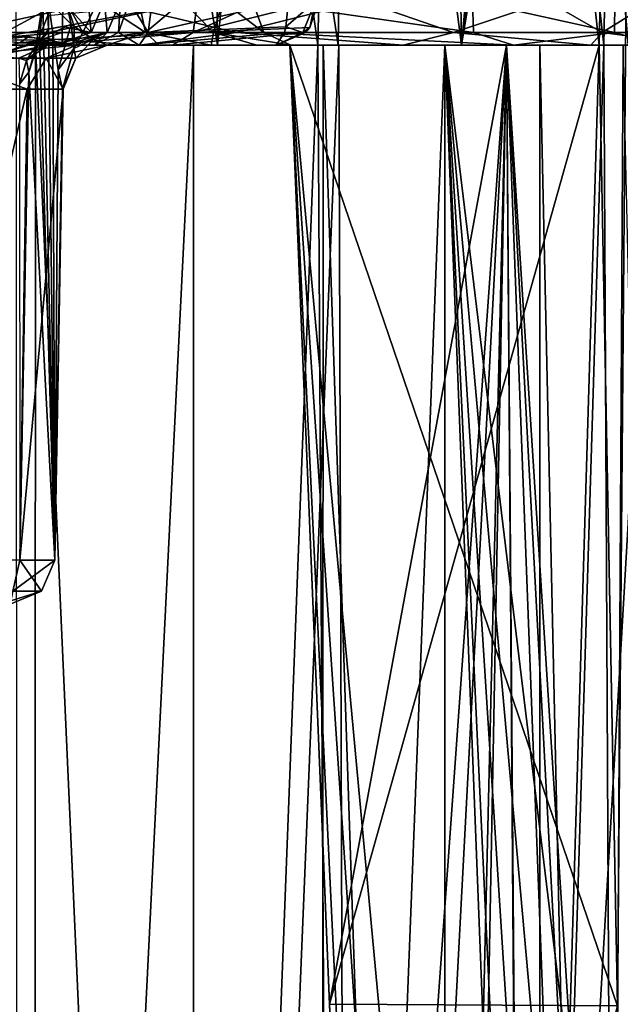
# Model space of a CAD drawing. Header units: millimetres. Extents: x -36.5 to 36.5, y -8.8 to 41.6.
# Tile 427 of 434: x 30.6 to 33.2, y 24.3 to 28.7. Entities that reach past the tile are written whole.
import ezdxf

# ---------------------------------------------------------------- set-up
doc = ezdxf.new("R2010")
doc.units = ezdxf.units.MM
doc.header["$LTSCALE"] = 65.185185
for name, color, linetype in [('2223', 7, 'CONTINUOUS'), ('324', 7, 'CONTINUOUS'), ('325', 7, 'CONTINUOUS'), ('382', 7, 'CONTINUOUS'), ('389', 7, 'CONTINUOUS'), ('394', 7, 'CONTINUOUS'), ('545', 7, 'CONTINUOUS'), ('555', 7, 'CONTINUOUS'), ('649', 7, 'CONTINUOUS'), ('650', 7, 'CONTINUOUS'), ('685', 7, 'CONTINUOUS'), ('692', 7, 'CONTINUOUS'), ('824', 7, 'CONTINUOUS'), ('825', 7, 'CONTINUOUS'), ('826', 7, 'CONTINUOUS'), ('827', 7, 'CONTINUOUS'), ('828', 7, 'CONTINUOUS'), ('829', 7, 'CONTINUOUS'), ('830', 7, 'CONTINUOUS'), ('832', 7, 'CONTINUOUS'), ('833', 7, 'CONTINUOUS'), ('837', 7, 'CONTINUOUS'), ('838', 7, 'CONTINUOUS'), ('841', 7, 'CONTINUOUS'), ('842', 7, 'CONTINUOUS'), ('855', 7, 'CONTINUOUS'), ('863', 7, 'CONTINUOUS'), ('864', 7, 'CONTINUOUS'), ('961', 7, 'CONTINUOUS')]:
    doc.layers.add(name, color=color, linetype=linetype)

msp = doc.modelspace()

# ---------------------------------------------------------------- linework, layer by layer
at = {"layer": '2223', "color": 7, "linetype": 'CONTINUOUS'}
for points in [[(30.6136, 0, 8.8919), (29.0428, 0, 10.5153), (29.0591, 28.6, 10.5009), (30.6136, 0, 8.8919)], [(30.6238, 28.6, 8.8795), (30.6136, 0, 8.8919), (29.0591, 28.6, 10.5009), (30.6238, 28.6, 8.8795)], [(29.9036, 28.6, -9.6911), (29.9099, 0, -9.6846), (31.3307, 28.6, -7.9399), (29.9036, 28.6, -9.6911)], [(29.9099, 0, -9.6846), (31.333, 0, -7.9366), (31.3307, 28.6, -7.9399), (29.9099, 0, -9.6846)], [(31.9004, 0, 7.0413), (30.6136, 0, 8.8919), (30.6238, 28.6, 8.8795), (31.9004, 0, 7.0413)], [(31.9106, 28.6, 7.0238), (31.9004, 0, 7.0413), (30.6238, 28.6, 8.8795), (31.9106, 28.6, 7.0238)], [(31.3307, 28.6, -7.9399), (31.333, 0, -7.9366), (32.4542, 28.6, -5.9892), (31.3307, 28.6, -7.9399)], [(31.333, 0, -7.9366), (32.4595, 0, -5.978), (32.4542, 28.6, -5.9892), (31.333, 0, -7.9366)], [(32.8755, 0, 5.0031), (31.9004, 0, 7.0413), (31.9106, 28.6, 7.0238), (32.8755, 0, 5.0031)], [(32.88, 28.6, 4.9913), (32.8755, 0, 5.0031), (31.9106, 28.6, 7.0238), (32.88, 28.6, 4.9913)], [(32.4595, 0, -5.978), (32.7876, 20.1, -5.227), (32.4542, 28.6, -5.9892), (32.4595, 0, -5.978)], [(32.8222, 20.7782, -5.1403), (32.9157, 21.39, -4.8969), (32.4542, 28.6, -5.9892), (32.8222, 20.7782, -5.1403)], [(32.7876, 20.1, -5.227), (32.8222, 20.7782, -5.1403), (32.4542, 28.6, -5.9892), (32.7876, 20.1, -5.227)], [(32.9157, 21.39, -4.8969), (33.0531, 21.9113, -4.5118), (32.4542, 28.6, -5.9892), (32.9157, 21.39, -4.8969)], [(32.4542, 28.6, -5.9892), (33.2172, 22.3115, -3.9975), (33.2529, 28.6, -3.8755), (32.4542, 28.6, -5.9892)], [(33.0531, 21.9113, -4.5118), (33.2172, 22.3115, -3.9975), (32.4542, 28.6, -5.9892), (33.0531, 21.9113, -4.5118)], [(33.5089, 0, 2.8403), (32.8755, 0, 5.0031), (32.88, 28.6, 4.9913), (33.5089, 0, 2.8403)], [(33.5125, 28.6, 2.8226), (33.5089, 0, 2.8403), (32.88, 28.6, 4.9913), (33.5125, 28.6, 2.8226)], [(33.2172, 22.3115, -3.9975), (33.39, 22.5542, -3.3634), (33.2529, 28.6, -3.8755), (33.2172, 22.3115, -3.9975)]]:
    msp.add_3dface(points, dxfattribs=at)
at = {"layer": '324', "color": 7, "linetype": 'CONTINUOUS'}
for points in [[(31.9768, 28.6, 9.0975), (30.5356, 28.6, 10.7604), (30.027, 28.6, 9.4148), (31.9768, 28.6, 9.0975)], [(31.4372, 28.6, 7.6031), (31.9768, 28.6, 9.0975), (30.027, 28.6, 9.4148), (31.4372, 28.6, 7.6031)], [(30.3481, 28.6, -10.9443), (31.887, 28.6, -9.2165), (30.0271, 28.6, -9.4147), (30.3481, 28.6, -10.9443)], [(30.0271, 28.6, -9.4147), (31.887, 28.6, -9.2165), (31.4372, 28.6, -7.603), (30.0271, 28.6, -9.4147)], [(33.1665, 28.6, 7.2373), (31.9768, 28.6, 9.0975), (31.4372, 28.6, 7.6031), (33.1665, 28.6, 7.2373)], [(32.5299, 28.6, 5.584), (33.1665, 28.6, 7.2373), (31.4372, 28.6, 7.6031), (32.5299, 28.6, 5.584)], [(33.1459, 28.6, -7.275), (31.7614, 28.6, -7.275), (31.4372, 28.6, -7.603), (33.1459, 28.6, -7.275)], [(31.4372, 28.6, -7.603), (31.7614, 28.6, -7.275), (32.5299, 28.6, -5.5838), (31.4372, 28.6, -7.603)], [(31.887, 28.6, -9.2165), (33.1459, 28.6, -7.275), (31.4372, 28.6, -7.603), (31.887, 28.6, -9.2165)], [(31.7614, 28.6, -7.275), (32.7313, 28.6, -5.3648), (32.5299, 28.6, -5.5838), (31.7614, 28.6, -7.275)], [(34.0712, 28.6, 5.2318), (33.1665, 28.6, 7.2373), (32.5299, 28.6, 5.584), (34.0712, 28.6, 5.2318)], [(33.2753, 28.6, 3.4125), (34.0712, 28.6, 5.2318), (32.5299, 28.6, 5.584), (33.2753, 28.6, 3.4125)], [(32.5299, 28.6, -5.5838), (32.7313, 28.6, -5.3648), (33.2754, 28.6, -3.4124), (32.5299, 28.6, -5.5838)], [(32.7313, 28.6, -5.3648), (33.3982, 28.6, -3.33), (33.2754, 28.6, -3.4124), (32.7313, 28.6, -5.3648)]]:
    msp.add_3dface(points, dxfattribs=at)
at = {"layer": '325', "color": 7, "linetype": 'CONTINUOUS'}
for points in [[(31.887, 28.6, -9.2165), (30.3481, 28.6, -10.9443), (30.548, 38.1, -10.748), (31.887, 28.6, -9.2165)], [(30.5356, 28.6, 10.7604), (31.9768, 28.6, 9.0975), (30.548, 38.1, 10.748), (30.5356, 28.6, 10.7604)], [(30.548, 38.1, 10.748), (31.9768, 28.6, 9.0975), (32.097, 38.1, 8.9344), (30.548, 38.1, 10.748)], [(32.097, 38.1, -8.9344), (31.887, 28.6, -9.2165), (30.548, 38.1, -10.748), (32.097, 38.1, -8.9344)], [(33.1459, 28.6, -7.275), (31.887, 28.6, -9.2165), (32.097, 38.1, -8.9344), (33.1459, 28.6, -7.275)], [(31.9768, 28.6, 9.0975), (33.1665, 28.6, 7.2373), (32.097, 38.1, 8.9344), (31.9768, 28.6, 9.0975)], [(32.097, 38.1, 8.9344), (33.1665, 28.6, 7.2373), (33.3433, 38.1, 6.9007), (32.097, 38.1, 8.9344)], [(33.3433, 38.1, -6.9007), (33.1459, 28.6, -7.275), (32.097, 38.1, -8.9344), (33.3433, 38.1, -6.9007)], [(33.2267, 24.3015, -7.1249), (33.1459, 28.6, -7.275), (33.3433, 38.1, -6.9007), (33.2267, 24.3015, -7.1249)], [(33.1665, 28.6, 7.2373), (34.0712, 28.6, 5.2318), (33.3433, 38.1, 6.9007), (33.1665, 28.6, 7.2373)], [(33.3059, 19.9674, -6.9735), (33.2267, 24.3015, -7.1249), (33.3433, 38.1, -6.9007), (33.3059, 19.9674, -6.9735)]]:
    msp.add_3dface(points, dxfattribs=at)
at = {"layer": '382', "color": 7, "linetype": 'CONTINUOUS'}
for points in [[(29.9046, 38.1349, -9.302), (30.0271, 28.6, -9.4147), (31.2979, 38.1349, -7.512), (29.9046, 38.1349, -9.302)], [(31.4372, 28.6, 7.6031), (30.027, 28.6, 9.4148), (29.9046, 38.1349, 9.302), (31.4372, 28.6, 7.6031)], [(31.2979, 38.1349, 7.512), (31.4372, 28.6, 7.6031), (29.9046, 38.1349, 9.302), (31.2979, 38.1349, 7.512)], [(30.0271, 28.6, -9.4147), (31.4372, 28.6, -7.603), (31.2979, 38.1349, -7.512), (30.0271, 28.6, -9.4147)], [(31.2979, 38.1349, -7.512), (31.4372, 28.6, -7.603), (32.3775, 38.1349, -5.517), (31.2979, 38.1349, -7.512)], [(32.5299, 28.6, 5.584), (31.4372, 28.6, 7.6031), (31.2979, 38.1349, 7.512), (32.5299, 28.6, 5.584)], [(32.3775, 38.1349, 5.517), (32.5299, 28.6, 5.584), (31.2979, 38.1349, 7.512), (32.3775, 38.1349, 5.517)], [(31.4372, 28.6, -7.603), (32.5299, 28.6, -5.5838), (32.3775, 38.1349, -5.517), (31.4372, 28.6, -7.603)], [(32.5299, 28.6, -5.5838), (32.9897, 33.6, -4.1041), (32.3775, 38.1349, -5.517), (32.5299, 28.6, -5.5838)], [(32.9897, 33.6, 4.1041), (32.5299, 28.6, 5.584), (32.3775, 38.1349, 5.517), (32.9897, 33.6, 4.1041)], [(33.0078, 32.6003, 4.1047), (32.5299, 28.6, 5.584), (32.9897, 33.6, 4.1041), (33.0078, 32.6003, 4.1047)], [(32.9897, 33.6, -4.1041), (32.5299, 28.6, -5.5838), (33.0078, 32.6003, -4.1047), (32.9897, 33.6, -4.1041)], [(33.0259, 31.6, -4.1054), (33.0078, 32.6003, -4.1047), (32.5299, 28.6, -5.5838), (33.0259, 31.6, -4.1054)], [(33.0259, 31.6, 4.1054), (32.5299, 28.6, 5.584), (33.0078, 32.6003, 4.1047), (33.0259, 31.6, 4.1054)], [(32.5299, 28.6, -5.5838), (33.2754, 28.6, -3.4124), (33.0259, 31.6, -4.1054), (32.5299, 28.6, -5.5838)], [(33.2753, 28.6, 3.4125), (32.5299, 28.6, 5.584), (33.0259, 31.6, 4.1054), (33.2753, 28.6, 3.4125)], [(33.0259, 31.6, -4.1054), (33.2754, 28.6, -3.4124), (33.4916, 31.6, -2.0775), (33.0259, 31.6, -4.1054)], [(33.4916, 31.6, 2.0775), (33.2753, 28.6, 3.4125), (33.0259, 31.6, 4.1054), (33.4916, 31.6, 2.0775)]]:
    msp.add_3dface(points, dxfattribs=at)
at = {"layer": '389', "color": 7, "linetype": 'CONTINUOUS'}
for points in [[(31.7614, 28.6, -7.275), (33.1459, 28.6, -7.275), (33.2267, 24.3015, -7.1249), (31.7614, 28.6, -7.275)], [(31.7614, 28.6, -7.275), (33.2267, 24.3015, -7.1249), (31.9381, 24.309, -7.1252), (31.7614, 28.6, -7.275)]]:
    msp.add_3dface(points, dxfattribs=at)
at = {"layer": '394', "color": 7, "linetype": 'CONTINUOUS'}
for points in [[(32.7313, 28.6, -5.3648), (31.7614, 28.6, -7.275), (32.8147, 17.2402, -5.6764), (32.7313, 28.6, -5.3648)], [(31.7614, 28.6, -7.275), (31.9381, 24.309, -7.1252), (32.2238, 18.9956, -6.8101), (31.7614, 28.6, -7.275)], [(32.8147, 17.2402, -5.6764), (31.7614, 28.6, -7.275), (32.4716, 18.0506, -6.3741), (32.8147, 17.2402, -5.6764)], [(32.4716, 18.0506, -6.3741), (31.7614, 28.6, -7.275), (32.2238, 18.9956, -6.8101), (32.4716, 18.0506, -6.3741)], [(33.3982, 28.6, -3.33), (32.7313, 28.6, -5.3648), (33.5159, 16.3407, -3.7287), (33.3982, 28.6, -3.33)], [(33.5159, 16.3407, -3.7287), (32.7313, 28.6, -5.3648), (33.1857, 16.6487, -4.7643), (33.5159, 16.3407, -3.7287)], [(33.1857, 16.6487, -4.7643), (32.7313, 28.6, -5.3648), (32.8147, 17.2402, -5.6764), (33.1857, 16.6487, -4.7643)]]:
    msp.add_3dface(points, dxfattribs=at)
at = {"layer": '545', "color": 7, "linetype": 'CONTINUOUS'}
for points in [[(30.3471, 28.6, -10.9453), (29.6016, 28.6, -9.851), (31.0887, 28.6, -8.1043), (30.3471, 28.6, -10.9453)], [(30.6777, 28.6, 6.1654), (30.3422, 28.6, -0.2313), (30.0816, 28.6, 5.2172), (30.6777, 28.6, 6.1654)], [(30.5367, 28.6, 10.7593), (30.8055, 28.6, 8.475), (30.3223, 28.6, 9.4781), (30.5367, 28.6, 10.7593)], [(30.6777, 28.6, 6.1654), (30.5035, 28.6, -1.15), (30.3422, 28.6, -0.2313), (30.6777, 28.6, 6.1654)], [(31.8862, 28.6, -9.2175), (30.3471, 28.6, -10.9453), (31.7614, 28.6, -7.275), (31.8862, 28.6, -9.2175)], [(31.7614, 28.6, -7.275), (30.3471, 28.6, -10.9453), (31.0887, 28.6, -8.1043), (31.7614, 28.6, -7.275)], [(30.6777, 28.6, 6.1654), (30.6572, 28.6, -2.8546), (30.5035, 28.6, -2.679), (30.6777, 28.6, 6.1654)], [(30.6777, 28.6, 6.1654), (30.5035, 28.6, -2.679), (30.5035, 28.6, -1.15), (30.6777, 28.6, 6.1654)], [(30.5367, 28.6, 10.7593), (31.9801, 28.6, 9.0931), (30.8055, 28.6, 8.475), (30.5367, 28.6, 10.7593)], [(30.6777, 28.6, 6.1654), (30.803, 28.6, -3.0429), (30.6572, 28.6, -2.8546), (30.6777, 28.6, 6.1654)], [(30.6777, 28.6, 6.1654), (31.2367, 28.6, 5.0539), (30.8035, 28.6, 3.2685), (30.6777, 28.6, 6.1654)], [(30.6777, 28.6, 6.1654), (30.8035, 28.6, 3.2685), (30.803, 28.6, -3.0429), (30.6777, 28.6, 6.1654)], [(30.8035, 28.6, 3.2685), (31.2367, 28.6, 5.0539), (30.8854, 28.6, 3.5111), (30.8035, 28.6, 3.2685)], [(31.9801, 28.6, 9.0931), (30.9442, 28.6, 7.372), (30.8055, 28.6, 8.475), (31.9801, 28.6, 9.0931)], [(31.2367, 28.6, 5.0539), (31.0866, 28.6, 3.651), (30.8854, 28.6, 3.5111), (31.2367, 28.6, 5.0539)], [(31.9801, 28.6, 9.0931), (31.1768, 28.6, 7.4082), (30.9442, 28.6, 7.372), (31.9801, 28.6, 9.0931)], [(31.2367, 28.6, 5.0539), (31.6999, 28.6, 3.8382), (31.0866, 28.6, 3.651), (31.2367, 28.6, 5.0539)], [(31.7614, 28.6, -7.275), (31.0887, 28.6, -8.1043), (32.2681, 28.6, -6.1368), (31.7614, 28.6, -7.275)], [(31.9801, 28.6, 9.0931), (31.4087, 28.6, 7.3647), (31.1768, 28.6, 7.4082), (31.9801, 28.6, 9.0931)], [(31.9801, 28.6, 9.0931), (31.6129, 28.6, 7.2462), (31.4087, 28.6, 7.3647), (31.9801, 28.6, 9.0931)], [(31.9801, 28.6, 9.0931), (31.766, 28.6, 7.066), (31.6129, 28.6, 7.2462), (31.9801, 28.6, 9.0931)], [(33.1459, 28.6, -7.275), (31.8862, 28.6, -9.2175), (31.7614, 28.6, -7.275), (33.1459, 28.6, -7.275)], [(32.7311, 28.6, -5.3653), (31.7614, 28.6, -7.275), (32.2681, 28.6, -6.1368), (32.7311, 28.6, -5.3653)], [(31.9801, 28.6, 9.0931), (32.7614, 28.6, 5.0115), (31.766, 28.6, 7.066), (31.9801, 28.6, 9.0931)], [(31.9801, 28.6, 9.0931), (33.1667, 28.6, 7.2367), (32.7614, 28.6, 5.0115), (31.9801, 28.6, 9.0931)], [(32.7311, 28.6, -5.3653), (32.2681, 28.6, -6.1368), (33.1078, 28.6, -4.002), (32.7311, 28.6, -5.3653)], [(33.3982, 28.6, -3.33), (32.7311, 28.6, -5.3653), (33.1078, 28.6, -4.002), (33.3982, 28.6, -3.33)], [(33.1667, 28.6, 7.2367), (33.4095, 28.6, 2.8101), (32.7614, 28.6, 5.0115), (33.1667, 28.6, 7.2367)], [(33.3982, 28.6, -3.33), (33.1078, 28.6, -4.002), (33.5849, 28.6, -1.7583), (33.3982, 28.6, -3.33)], [(33.1667, 28.6, 7.2367), (34.0727, 28.6, 5.2278), (33.4095, 28.6, 2.8101), (33.1667, 28.6, 7.2367)]]:
    msp.add_3dface(points, dxfattribs=at)
at = {"layer": '555', "color": 7, "linetype": 'CONTINUOUS'}
for points in [[(30.3471, 28.6, -10.9453), (31.8862, 28.6, -9.2175), (30.548, -6.3, -10.748), (30.3471, 28.6, -10.9453)], [(31.9801, 28.6, 9.0931), (30.5367, 28.6, 10.7593), (30.548, -6.3, 10.748), (31.9801, 28.6, 9.0931)], [(32.0971, -6.3, 8.9343), (31.9801, 28.6, 9.0931), (30.548, -6.3, 10.748), (32.0971, -6.3, 8.9343)], [(30.548, -6.3, -10.748), (31.8862, 28.6, -9.2175), (32.0971, -6.3, -8.9343), (30.548, -6.3, -10.748)], [(31.8862, 28.6, -9.2175), (33.1459, 28.6, -7.275), (32.0971, -6.3, -8.9343), (31.8862, 28.6, -9.2175)], [(33.1667, 28.6, 7.2367), (31.9801, 28.6, 9.0931), (32.0971, -6.3, 8.9343), (33.1667, 28.6, 7.2367)], [(33.3433, -6.3, 6.9007), (33.1667, 28.6, 7.2367), (32.0971, -6.3, 8.9343), (33.3433, -6.3, 6.9007)], [(33.1459, 28.6, -7.275), (33.2267, 24.3018, -7.1249), (32.0971, -6.3, -8.9343), (33.1459, 28.6, -7.275)], [(34.0727, 28.6, 5.2278), (33.1667, 28.6, 7.2367), (33.3433, -6.3, 6.9007), (34.0727, 28.6, 5.2278)]]:
    msp.add_3dface(points, dxfattribs=at)
at = {"layer": '649', "color": 7, "linetype": 'CONTINUOUS'}
for points in [[(30.5527, 26.2965, 8.4919), (30.0968, 26.2965, 9.3867), (30.5855, 28.4035, 8.5099), (30.5527, 26.2965, 8.4919)], [(30.5855, 28.4035, 8.5099), (30.0968, 26.2965, 9.3867), (30.1182, 28.4035, 9.4196), (30.5855, 28.4035, 8.5099)], [(30.7098, 26.2965, 7.5), (30.5527, 26.2965, 8.4919), (30.7466, 28.4035, 7.5), (30.7098, 26.2965, 7.5)], [(30.7466, 28.4035, 7.5), (30.5527, 26.2965, 8.4919), (30.5855, 28.4035, 8.5099), (30.7466, 28.4035, 7.5)]]:
    msp.add_3dface(points, dxfattribs=at)
at = {"layer": '650', "color": 7, "linetype": 'CONTINUOUS'}
for points in [[(30.6407, 28.6275, 6.6622), (30.7098, 26.2965, 7.5), (30.6563, 28.7965, 6.711), (30.6407, 28.6275, 6.6622)], [(30.7098, 26.2965, 7.5), (30.6808, 28.7965, 6.8162), (30.6563, 28.7965, 6.711), (30.7098, 26.2965, 7.5)], [(30.6808, 28.7965, 6.8162), (30.7098, 26.2965, 7.5), (30.7005, 28.6556, 6.9293), (30.6808, 28.7965, 6.8162)], [(30.7005, 28.6556, 6.9293), (30.7098, 26.2965, 7.5), (30.7248, 28.4906, 7.1114), (30.7005, 28.6556, 6.9293)], [(30.5936, 28.4794, 6.5109), (30.7098, 26.2965, 7.5), (30.6407, 28.6275, 6.6622), (30.5936, 28.4794, 6.5109)], [(30.5523, 28.4264, 6.3927), (30.5527, 26.2965, 6.5081), (30.5936, 28.4794, 6.5109), (30.5523, 28.4264, 6.3927)], [(30.5527, 26.2965, 6.5081), (30.7098, 26.2965, 7.5), (30.5936, 28.4794, 6.5109), (30.5527, 26.2965, 6.5081)], [(30.7248, 28.4906, 7.1114), (30.7098, 26.2965, 7.5), (30.7443, 28.4035, 7.3794), (30.7248, 28.4906, 7.1114)], [(30.7098, 26.2965, 7.5), (30.7466, 28.4035, 7.5), (30.746, 28.4035, 7.4397), (30.7098, 26.2965, 7.5)], [(30.7443, 28.4035, 7.3794), (30.7098, 26.2965, 7.5), (30.746, 28.4035, 7.4397), (30.7443, 28.4035, 7.3794)]]:
    msp.add_3dface(points, dxfattribs=at)
at = {"layer": '685', "color": 7, "linetype": 'CONTINUOUS'}
for points in [[(33.1459, 28.6, -7.275), (31.7614, 28.6, -7.275), (31.9381, 24.3094, -7.1252), (33.1459, 28.6, -7.275)], [(33.2267, 24.3018, -7.1249), (33.1459, 28.6, -7.275), (31.9381, 24.3094, -7.1252), (33.2267, 24.3018, -7.1249)], [(33.2267, 24.3018, -7.1249), (31.9381, 24.3094, -7.1252), (32.1131, 19.9674, -6.9735), (33.2267, 24.3018, -7.1249)]]:
    msp.add_3dface(points, dxfattribs=at)
at = {"layer": '692', "color": 7, "linetype": 'CONTINUOUS'}
for points in [[(31.7614, 28.6, -7.275), (32.7311, 28.6, -5.3653), (31.9381, 24.3094, -7.1252), (31.7614, 28.6, -7.275)], [(31.9381, 24.3094, -7.1252), (32.7311, 28.6, -5.3653), (32.1131, 19.9674, -6.9735), (31.9381, 24.3094, -7.1252)], [(32.1131, 19.9674, -6.9735), (32.7311, 28.6, -5.3653), (32.2229, 18.9952, -6.8117), (32.1131, 19.9674, -6.9735)], [(32.7311, 28.6, -5.3653), (32.5402, 20.5976, -6.1335), (32.2229, 18.9952, -6.8117), (32.7311, 28.6, -5.3653)], [(32.5893, 21.0798, -6.0105), (32.5402, 20.5976, -6.1335), (32.7311, 28.6, -5.3653), (32.5893, 21.0798, -6.0105)], [(32.7827, 21.9434, -5.5418), (32.5893, 21.0798, -6.0105), (32.7311, 28.6, -5.3653), (32.7827, 21.9434, -5.5418)], [(33.0508, 22.6, -4.8333), (32.7827, 21.9434, -5.5418), (32.7311, 28.6, -5.3653), (33.0508, 22.6, -4.8333)], [(33.3982, 28.6, -3.33), (33.0508, 22.6, -4.8333), (32.7311, 28.6, -5.3653), (33.3982, 28.6, -3.33)], [(33.0508, 22.6, -4.8333), (33.3982, 28.6, -3.33), (33.3222, 22.6, -4.0116), (33.0508, 22.6, -4.8333)]]:
    msp.add_3dface(points, dxfattribs=at)
at = {"layer": '824', "color": 7, "linetype": 'CONTINUOUS'}
for points in [[(30.6792, 28.7335, 6.5371), (31.3483, 28.7965, 5.2927), (30.6816, 28.6721, 6.4651), (30.6792, 28.7335, 6.5371)], [(30.6816, 28.6721, 6.4651), (31.3483, 28.7965, 5.2927), (30.6823, 28.6574, 6.4374), (30.6816, 28.6721, 6.4651)], [(30.6823, 28.6574, 6.4374), (31.3483, 28.7965, 5.2927), (31.3287, 28.6573, 5.1915), (30.6823, 28.6574, 6.4374)], [(31.3483, 28.7965, 5.2927), (31.6341, 28.7965, 4.6185), (31.3287, 28.6573, 5.1915), (31.3483, 28.7965, 5.2927)], [(31.6341, 28.7965, 4.6185), (31.889, 28.7965, 3.903), (31.3287, 28.6573, 5.1915), (31.6341, 28.7965, 4.6185)], [(31.3287, 28.6573, 5.1915), (31.889, 28.7965, 3.903), (31.851, 28.68, 3.8906), (31.3287, 28.6573, 5.1915)], [(31.8321, 28.6573, 3.8846), (31.3287, 28.6573, 5.1915), (31.851, 28.68, 3.8906), (31.8321, 28.6573, 3.8846)], [(30.6832, 28.6234, 6.3443), (31.3287, 28.6573, 5.1915), (30.6777, 28.6, 6.1654), (30.6832, 28.6234, 6.3443)], [(30.6777, 28.6, 6.1654), (31.3287, 28.6573, 5.1915), (31.2367, 28.6, 5.0539), (30.6777, 28.6, 6.1654)], [(30.6823, 28.6574, 6.4374), (31.3287, 28.6573, 5.1915), (30.6832, 28.6234, 6.3443), (30.6823, 28.6574, 6.4374)], [(31.3287, 28.6573, 5.1915), (31.8321, 28.6573, 3.8846), (31.2367, 28.6, 5.0539), (31.3287, 28.6573, 5.1915)], [(31.2367, 28.6, 5.0539), (31.8321, 28.6573, 3.8846), (31.6999, 28.6, 3.8382), (31.2367, 28.6, 5.0539)]]:
    msp.add_3dface(points, dxfattribs=at)
at = {"layer": '825', "color": 7, "linetype": 'CONTINUOUS'}
for points in [[(31.8757, 28.7964, 3.7461), (31.7548, 28.7965, 3.6459), (31.7435, 28.6819, 3.6828), (31.8757, 28.7964, 3.7461)], [(31.8192, 28.6574, 3.775), (31.8757, 28.7964, 3.7461), (31.7435, 28.6819, 3.6828), (31.8192, 28.6574, 3.775)], [(31.851, 28.68, 3.8906), (31.8757, 28.7964, 3.7461), (31.8192, 28.6574, 3.775), (31.851, 28.68, 3.8906)], [(31.889, 28.7965, 3.903), (31.8757, 28.7964, 3.7461), (31.851, 28.68, 3.8906), (31.889, 28.7965, 3.903)], [(31.8192, 28.6574, 3.775), (31.7435, 28.6819, 3.6828), (31.7374, 28.6573, 3.7031), (31.8192, 28.6574, 3.775)], [(31.8321, 28.6573, 3.8846), (31.851, 28.68, 3.8906), (31.8192, 28.6574, 3.775), (31.8321, 28.6573, 3.8846)], [(31.6999, 28.6, 3.8382), (31.8321, 28.6573, 3.8846), (31.8192, 28.6574, 3.775), (31.6999, 28.6, 3.8382)], [(31.6999, 28.6, 3.8382), (31.8192, 28.6574, 3.775), (31.7374, 28.6573, 3.7031), (31.6999, 28.6, 3.8382)]]:
    msp.add_3dface(points, dxfattribs=at)
at = {"layer": '826', "color": 7, "linetype": 'CONTINUOUS'}
for points in [[(31.7548, 28.7965, 3.6459), (31.145, 28.7965, 3.4597), (31.1276, 28.6573, 3.5169), (31.7548, 28.7965, 3.6459)], [(31.7435, 28.6819, 3.6828), (31.7548, 28.7965, 3.6459), (31.1276, 28.6573, 3.5169), (31.7435, 28.6819, 3.6828)], [(31.7374, 28.6573, 3.7031), (31.7435, 28.6819, 3.6828), (31.1276, 28.6573, 3.5169), (31.7374, 28.6573, 3.7031)], [(31.6999, 28.6, 3.8382), (31.7374, 28.6573, 3.7031), (31.0866, 28.6, 3.651), (31.6999, 28.6, 3.8382)], [(31.0866, 28.6, 3.651), (31.7374, 28.6573, 3.7031), (31.1276, 28.6573, 3.5169), (31.0866, 28.6, 3.651)]]:
    msp.add_3dface(points, dxfattribs=at)
at = {"layer": '827', "color": 7, "linetype": 'CONTINUOUS'}
for points in [[(31.0034, 28.7965, 3.2685), (30.9436, 28.6573, 3.2685), (30.9942, 28.6568, 3.4234), (31.0034, 28.7965, 3.2685)], [(31.0444, 28.7957, 3.3898), (31.0034, 28.7965, 3.2685), (30.9942, 28.6568, 3.4234), (31.0444, 28.7957, 3.3898)], [(31.1276, 28.6573, 3.5169), (31.0444, 28.7957, 3.3898), (30.9942, 28.6568, 3.4234), (31.1276, 28.6573, 3.5169)], [(31.145, 28.7965, 3.4597), (31.0444, 28.7957, 3.3898), (31.1276, 28.6573, 3.5169), (31.145, 28.7965, 3.4597)], [(30.9436, 28.6573, 3.2685), (30.8035, 28.6, 3.2685), (30.8854, 28.6, 3.5111), (30.9436, 28.6573, 3.2685)], [(30.9942, 28.6568, 3.4234), (30.9436, 28.6573, 3.2685), (30.8854, 28.6, 3.5111), (30.9942, 28.6568, 3.4234)], [(31.0866, 28.6, 3.651), (30.9942, 28.6568, 3.4234), (30.8854, 28.6, 3.5111), (31.0866, 28.6, 3.651)], [(31.0866, 28.6, 3.651), (31.1276, 28.6573, 3.5169), (30.9942, 28.6568, 3.4234), (31.0866, 28.6, 3.651)]]:
    msp.add_3dface(points, dxfattribs=at)
at = {"layer": '828', "color": 7, "linetype": 'CONTINUOUS'}
for points in [[(31.0034, 28.7965, 3.2685), (31.0034, 28.7965, -3.0344), (30.9436, 28.6573, -3.0344), (31.0034, 28.7965, 3.2685)], [(30.9436, 28.6573, 3.2685), (31.0034, 28.7965, 3.2685), (30.9436, 28.6573, -3.0344), (30.9436, 28.6573, 3.2685)], [(30.8035, 28.6, 3.2685), (30.9436, 28.6573, 3.2685), (30.803, 28.6, -3.0429), (30.8035, 28.6, 3.2685)], [(30.803, 28.6, -3.0429), (30.9436, 28.6573, 3.2685), (30.9436, 28.6573, -3.0344), (30.803, 28.6, -3.0429)]]:
    msp.add_3dface(points, dxfattribs=at)
at = {"layer": '829', "color": 7, "linetype": 'CONTINUOUS'}
for points in [[(30.8722, 28.6573, -3.1585), (30.7461, 28.7965, -3.2305), (30.744, 28.6837, -3.1908), (30.8722, 28.6573, -3.1585)], [(30.8585, 28.7965, -3.2292), (30.7461, 28.7965, -3.2305), (30.8722, 28.6573, -3.1585), (30.8585, 28.7965, -3.2292)], [(30.9323, 28.7965, -3.1889), (30.8585, 28.7965, -3.2292), (30.8722, 28.6573, -3.1585), (30.9323, 28.7965, -3.1889)], [(30.9436, 28.6573, -3.0344), (30.9323, 28.7965, -3.1889), (30.8722, 28.6573, -3.1585), (30.9436, 28.6573, -3.0344)], [(31.0034, 28.7965, -3.0344), (30.9323, 28.7965, -3.1889), (30.9436, 28.6573, -3.0344), (31.0034, 28.7965, -3.0344)], [(30.7434, 28.6573, -3.1664), (30.8722, 28.6573, -3.1585), (30.744, 28.6837, -3.1908), (30.7434, 28.6573, -3.1664)], [(30.9436, 28.6573, -3.0344), (30.8722, 28.6573, -3.1585), (30.7421, 28.6119, -3.0762), (30.9436, 28.6573, -3.0344)], [(30.9436, 28.6573, -3.0344), (30.7421, 28.6119, -3.0762), (30.7691, 28.603, -3.0567), (30.9436, 28.6573, -3.0344)], [(30.8722, 28.6573, -3.1585), (30.7434, 28.6573, -3.1664), (30.7421, 28.6119, -3.0762), (30.8722, 28.6573, -3.1585)], [(30.803, 28.6, -3.0429), (30.9436, 28.6573, -3.0344), (30.7691, 28.603, -3.0567), (30.803, 28.6, -3.0429)]]:
    msp.add_3dface(points, dxfattribs=at)
at = {"layer": '830', "color": 7, "linetype": 'CONTINUOUS'}
for points in [[(30.5941, 28.6383, -2.9636), (30.5527, 28.611, -2.8319), (30.6671, 28.6226, -3.0161), (30.5941, 28.6383, -2.9636)], [(30.5035, 28.6, -2.679), (30.7691, 28.603, -3.0567), (30.5527, 28.611, -2.8319), (30.5035, 28.6, -2.679)], [(30.6572, 28.6, -2.8546), (30.7691, 28.603, -3.0567), (30.5035, 28.6, -2.679), (30.6572, 28.6, -2.8546)], [(30.5527, 28.611, -2.8319), (30.7421, 28.6119, -3.0762), (30.6671, 28.6226, -3.0161), (30.5527, 28.611, -2.8319)], [(30.7691, 28.603, -3.0567), (30.7421, 28.6119, -3.0762), (30.5527, 28.611, -2.8319), (30.7691, 28.603, -3.0567)], [(30.803, 28.6, -3.0429), (30.7691, 28.603, -3.0567), (30.6572, 28.6, -2.8546), (30.803, 28.6, -3.0429)]]:
    msp.add_3dface(points, dxfattribs=at)
at = {"layer": '832', "color": 7, "linetype": 'CONTINUOUS'}
for points in [[(29.4589, 28.7965, -9.7109), (30.9242, 28.7965, -7.9904), (30.2726, 28.6573, -8.9197), (29.4589, 28.7965, -9.7109)], [(30.9242, 28.7965, -7.9904), (31.5231, 28.6573, -7.1976), (30.2726, 28.6573, -8.9197), (30.9242, 28.7965, -7.9904)], [(30.9242, 28.7965, -7.9904), (32.0867, 28.7965, -6.0524), (31.5231, 28.6573, -7.1976), (30.9242, 28.7965, -7.9904)], [(32.0867, 28.7965, -6.0524), (32.493, 28.6573, -5.3033), (31.5231, 28.6573, -7.1976), (32.0867, 28.7965, -6.0524)], [(32.5785, 28.7965, 4.9302), (31.5938, 28.7965, 6.9643), (32.5824, 28.6573, 5.0839), (32.5785, 28.7965, 4.9302)], [(31.5938, 28.7965, 6.9643), (31.6453, 28.6573, 6.9947), (32.5824, 28.6573, 5.0839), (31.5938, 28.7965, 6.9643)], [(32.0867, 28.7965, -6.0524), (32.9147, 28.7965, -3.9497), (32.493, 28.6573, -5.3033), (32.0867, 28.7965, -6.0524)], [(32.9147, 28.7965, -3.9497), (33.1591, 28.6573, -3.282), (32.493, 28.6573, -5.3033), (32.9147, 28.7965, -3.9497)], [(33.2152, 28.7965, 2.7618), (32.5785, 28.7965, 4.9302), (33.2136, 28.6573, 3.0515), (33.2152, 28.7965, 2.7618)], [(32.5785, 28.7965, 4.9302), (32.5824, 28.6573, 5.0839), (33.2136, 28.6573, 3.0515), (32.5785, 28.7965, 4.9302)], [(32.9147, 28.7965, -3.9497), (33.3857, 28.7965, -1.7394), (33.1591, 28.6573, -3.282), (32.9147, 28.7965, -3.9497)], [(33.3857, 28.7965, -1.7394), (33.5055, 28.6573, -1.1821), (33.1591, 28.6573, -3.282), (33.3857, 28.7965, -1.7394)], [(33.2152, 28.7965, 2.7618), (33.2136, 28.6573, 3.0515), (33.5238, 28.6573, 0.946), (33.2152, 28.7965, 2.7618)], [(33.4868, 28.7965, 0.5183), (33.2152, 28.7965, 2.7618), (33.5238, 28.6573, 0.946), (33.4868, 28.7965, 0.5183)], [(31.0887, 28.6, -8.1043), (29.6016, 28.6, -9.851), (30.2726, 28.6573, -8.9197), (31.0887, 28.6, -8.1043)], [(31.5231, 28.6573, -7.1976), (31.0887, 28.6, -8.1043), (30.2726, 28.6573, -8.9197), (31.5231, 28.6573, -7.1976)], [(32.2681, 28.6, -6.1368), (31.0887, 28.6, -8.1043), (31.5231, 28.6573, -7.1976), (32.2681, 28.6, -6.1368)], [(32.493, 28.6573, -5.3033), (32.2681, 28.6, -6.1368), (31.5231, 28.6573, -7.1976), (32.493, 28.6573, -5.3033)], [(31.766, 28.6, 7.066), (32.7614, 28.6, 5.0115), (31.6453, 28.6573, 6.9947), (31.766, 28.6, 7.066)], [(31.6453, 28.6573, 6.9947), (32.7614, 28.6, 5.0115), (32.5824, 28.6573, 5.0839), (31.6453, 28.6573, 6.9947)], [(33.1078, 28.6, -4.002), (32.2681, 28.6, -6.1368), (32.493, 28.6573, -5.3033), (33.1078, 28.6, -4.002)], [(33.1591, 28.6573, -3.282), (33.1078, 28.6, -4.002), (32.493, 28.6573, -5.3033), (33.1591, 28.6573, -3.282)], [(32.5824, 28.6573, 5.0839), (32.7614, 28.6, 5.0115), (33.2136, 28.6573, 3.0515), (32.5824, 28.6573, 5.0839)], [(32.7614, 28.6, 5.0115), (33.4095, 28.6, 2.8101), (33.2136, 28.6573, 3.0515), (32.7614, 28.6, 5.0115)], [(33.5849, 28.6, -1.7583), (33.1078, 28.6, -4.002), (33.1591, 28.6573, -3.282), (33.5849, 28.6, -1.7583)], [(33.5055, 28.6573, -1.1821), (33.5849, 28.6, -1.7583), (33.1591, 28.6573, -3.282), (33.5055, 28.6573, -1.1821)], [(33.2136, 28.6573, 3.0515), (33.4095, 28.6, 2.8101), (33.5238, 28.6573, 0.946), (33.2136, 28.6573, 3.0515)]]:
    msp.add_3dface(points, dxfattribs=at)
at = {"layer": '833', "color": 7, "linetype": 'CONTINUOUS'}
for points in [[(30.7592, 28.7965, 6.9962), (30.6808, 28.7965, 6.8162), (30.7827, 28.6949, 7.0723), (30.7592, 28.7965, 6.9962)], [(30.9019, 28.7965, 7.1322), (30.7592, 28.7965, 6.9962), (30.835, 28.6574, 7.1588), (30.9019, 28.7965, 7.1322)], [(30.835, 28.6574, 7.1588), (30.7592, 28.7965, 6.9962), (30.7966, 28.6846, 7.0961), (30.835, 28.6574, 7.1588)], [(30.7966, 28.6846, 7.0961), (30.7592, 28.7965, 6.9962), (30.7827, 28.6949, 7.0723), (30.7966, 28.6846, 7.0961)], [(31.1159, 28.6573, 7.2659), (30.9019, 28.7965, 7.1322), (30.835, 28.6574, 7.1588), (31.1159, 28.6573, 7.2659)], [(31.0862, 28.7965, 7.2019), (30.9019, 28.7965, 7.1322), (31.1159, 28.6573, 7.2659), (31.0862, 28.7965, 7.2019)], [(31.2832, 28.7965, 7.1944), (31.0862, 28.7965, 7.2019), (31.1159, 28.6573, 7.2659), (31.2832, 28.7965, 7.1944)], [(31.4199, 28.6573, 7.207), (31.2832, 28.7965, 7.1944), (31.1159, 28.6573, 7.2659), (31.4199, 28.6573, 7.207)], [(31.4617, 28.7965, 7.111), (31.2832, 28.7965, 7.1944), (31.4199, 28.6573, 7.207), (31.4617, 28.7965, 7.111)], [(31.6453, 28.6573, 6.9947), (31.4617, 28.7965, 7.111), (31.4199, 28.6573, 7.207), (31.6453, 28.6573, 6.9947)], [(31.5938, 28.7965, 6.9643), (31.4617, 28.7965, 7.111), (31.6453, 28.6573, 6.9947), (31.5938, 28.7965, 6.9643)], [(31.1159, 28.6573, 7.2659), (30.835, 28.6574, 7.1588), (30.8822, 28.6266, 7.2368), (31.1159, 28.6573, 7.2659)], [(31.1159, 28.6573, 7.2659), (30.8822, 28.6266, 7.2368), (30.9442, 28.6, 7.372), (31.1159, 28.6573, 7.2659)], [(31.1768, 28.6, 7.4082), (31.1159, 28.6573, 7.2659), (30.9442, 28.6, 7.372), (31.1768, 28.6, 7.4082)], [(31.4199, 28.6573, 7.207), (31.1159, 28.6573, 7.2659), (31.4087, 28.6, 7.3647), (31.4199, 28.6573, 7.207)], [(31.4087, 28.6, 7.3647), (31.1159, 28.6573, 7.2659), (31.1768, 28.6, 7.4082), (31.4087, 28.6, 7.3647)], [(31.6129, 28.6, 7.2462), (31.4199, 28.6573, 7.207), (31.4087, 28.6, 7.3647), (31.6129, 28.6, 7.2462)], [(31.766, 28.6, 7.066), (31.6453, 28.6573, 6.9947), (31.4199, 28.6573, 7.207), (31.766, 28.6, 7.066)], [(31.766, 28.6, 7.066), (31.4199, 28.6573, 7.207), (31.6129, 28.6, 7.2462), (31.766, 28.6, 7.066)]]:
    msp.add_3dface(points, dxfattribs=at)
at = {"layer": '837', "color": 7, "linetype": 'CONTINUOUS'}
for points in [[(30.6407, 28.6275, 6.6622), (30.6563, 28.7965, 6.711), (30.6263, 28.6008, 6.5998), (30.6407, 28.6275, 6.6622)], [(30.6792, 28.7335, 6.5371), (30.6263, 28.6008, 6.5998), (30.6563, 28.7965, 6.711), (30.6792, 28.7335, 6.5371)], [(30.6792, 28.7335, 6.5371), (30.6816, 28.6721, 6.4651), (30.6263, 28.6008, 6.5998), (30.6792, 28.7335, 6.5371)], [(30.6816, 28.6721, 6.4651), (30.6823, 28.6574, 6.4374), (30.6263, 28.6008, 6.5998), (30.6816, 28.6721, 6.4651)], [(30.6823, 28.6574, 6.4374), (30.6832, 28.6234, 6.3443), (30.6263, 28.6008, 6.5998), (30.6823, 28.6574, 6.4374)], [(30.6777, 28.6, 6.1654), (30.5484, 28.5427, 6.2197), (30.5839, 28.532, 6.4086), (30.6777, 28.6, 6.1654)], [(30.6832, 28.6234, 6.3443), (30.6777, 28.6, 6.1654), (30.5839, 28.532, 6.4086), (30.6832, 28.6234, 6.3443)], [(30.6832, 28.6234, 6.3443), (30.5839, 28.532, 6.4086), (30.6263, 28.6008, 6.5998), (30.6832, 28.6234, 6.3443)], [(30.5839, 28.532, 6.4086), (30.5936, 28.4794, 6.5109), (30.6263, 28.6008, 6.5998), (30.5839, 28.532, 6.4086)], [(30.5936, 28.4794, 6.5109), (30.6407, 28.6275, 6.6622), (30.6263, 28.6008, 6.5998), (30.5936, 28.4794, 6.5109)], [(30.5484, 28.5427, 6.2197), (30.5523, 28.4264, 6.3927), (30.5839, 28.532, 6.4086), (30.5484, 28.5427, 6.2197)], [(30.5523, 28.4264, 6.3927), (30.5936, 28.4794, 6.5109), (30.5839, 28.532, 6.4086), (30.5523, 28.4264, 6.3927)]]:
    msp.add_3dface(points, dxfattribs=at)
at = {"layer": '838', "color": 7, "linetype": 'CONTINUOUS'}
msp.add_3dface([(30.5484, 28.5427, 6.2197), (30.6777, 28.6, 6.1654), (30.0816, 28.6, 5.2172), (30.5484, 28.5427, 6.2197)], dxfattribs=at)
at = {"layer": '841', "color": 7, "linetype": 'CONTINUOUS'}
for points in [[(30.6715, 28.5427, 8.4347), (30.2094, 28.5427, 9.3951), (30.8055, 28.6, 8.475), (30.6715, 28.5427, 8.4347)], [(30.8055, 28.6, 8.475), (30.2094, 28.5427, 9.3951), (30.3223, 28.6, 9.4781), (30.8055, 28.6, 8.475)], [(30.9442, 28.6, 7.372), (30.8041, 28.5427, 7.3772), (30.6715, 28.5427, 8.4347), (30.9442, 28.6, 7.372)], [(30.9442, 28.6, 7.372), (30.6715, 28.5427, 8.4347), (30.8055, 28.6, 8.475), (30.9442, 28.6, 7.372)], [(30.5855, 28.4035, 8.5099), (30.1182, 28.4035, 9.4196), (30.2094, 28.5427, 9.3951), (30.5855, 28.4035, 8.5099)], [(30.6715, 28.5427, 8.4347), (30.5855, 28.4035, 8.5099), (30.2094, 28.5427, 9.3951), (30.6715, 28.5427, 8.4347)], [(30.7466, 28.4035, 7.5), (30.5855, 28.4035, 8.5099), (30.6715, 28.5427, 8.4347), (30.7466, 28.4035, 7.5)], [(30.8041, 28.5427, 7.3772), (30.7466, 28.4035, 7.5), (30.6715, 28.5427, 8.4347), (30.8041, 28.5427, 7.3772)], [(30.7443, 28.4035, 7.3794), (30.746, 28.4035, 7.4397), (30.8041, 28.5427, 7.3772), (30.7443, 28.4035, 7.3794)], [(30.746, 28.4035, 7.4397), (30.7466, 28.4035, 7.5), (30.8041, 28.5427, 7.3772), (30.746, 28.4035, 7.4397)]]:
    msp.add_3dface(points, dxfattribs=at)
at = {"layer": '842', "color": 7, "linetype": 'CONTINUOUS'}
for points in [[(30.6808, 28.7965, 6.8162), (30.7005, 28.6556, 6.9293), (30.7827, 28.6949, 7.0723), (30.6808, 28.7965, 6.8162)], [(30.7005, 28.6556, 6.9293), (30.7248, 28.4906, 7.1114), (30.7827, 28.6949, 7.0723), (30.7005, 28.6556, 6.9293)], [(30.7827, 28.6949, 7.0723), (30.7248, 28.4906, 7.1114), (30.7956, 28.5856, 7.2169), (30.7827, 28.6949, 7.0723)], [(30.7966, 28.6846, 7.0961), (30.7827, 28.6949, 7.0723), (30.7956, 28.5856, 7.2169), (30.7966, 28.6846, 7.0961)], [(30.835, 28.6574, 7.1588), (30.7966, 28.6846, 7.0961), (30.7956, 28.5856, 7.2169), (30.835, 28.6574, 7.1588)], [(30.8822, 28.6266, 7.2368), (30.835, 28.6574, 7.1588), (30.7956, 28.5856, 7.2169), (30.8822, 28.6266, 7.2368)], [(30.8041, 28.5427, 7.3772), (30.8822, 28.6266, 7.2368), (30.7956, 28.5856, 7.2169), (30.8041, 28.5427, 7.3772)], [(30.9442, 28.6, 7.372), (30.8822, 28.6266, 7.2368), (30.8041, 28.5427, 7.3772), (30.9442, 28.6, 7.372)], [(30.7248, 28.4906, 7.1114), (30.7443, 28.4035, 7.3794), (30.7956, 28.5856, 7.2169), (30.7248, 28.4906, 7.1114)], [(30.7443, 28.4035, 7.3794), (30.8041, 28.5427, 7.3772), (30.7956, 28.5856, 7.2169), (30.7443, 28.4035, 7.3794)]]:
    msp.add_3dface(points, dxfattribs=at)
at = {"layer": '855', "color": 7, "linetype": 'CONTINUOUS'}
for points in [[(30.5527, 28.611, -2.8319), (30.5941, 28.6383, -2.9636), (30.4466, 28.6237, -2.8858), (30.5527, 28.611, -2.8319)], [(30.5035, 28.6, -2.679), (30.5527, 28.611, -2.8319), (30.4466, 28.6237, -2.8858), (30.5035, 28.6, -2.679)]]:
    msp.add_3dface(points, dxfattribs=at)
at = {"layer": '863', "color": 7, "linetype": 'CONTINUOUS'}
for points in [[(30.65, 26.1573, 7.5), (30.5527, 26.2965, 6.5081), (30.5224, 26.1573, 6.6125), (30.65, 26.1573, 7.5)], [(30.7098, 26.2965, 7.5), (30.5527, 26.2965, 6.5081), (30.65, 26.1573, 7.5), (30.7098, 26.2965, 7.5)], [(30.5098, 26.1, 7.5), (30.65, 26.1573, 7.5), (30.5224, 26.1573, 6.6125), (30.5098, 26.1, 7.5)]]:
    msp.add_3dface(points, dxfattribs=at)
at = {"layer": '864', "color": 7, "linetype": 'CONTINUOUS'}
for points in [[(30.5527, 26.2965, 8.4919), (30.7098, 26.2965, 7.5), (30.5224, 26.1573, 8.3875), (30.5527, 26.2965, 8.4919)], [(30.7098, 26.2965, 7.5), (30.65, 26.1573, 7.5), (30.5224, 26.1573, 8.3875), (30.7098, 26.2965, 7.5)], [(30.5098, 26.1, 7.5), (30.4648, 26.1, 8.0196), (30.65, 26.1573, 7.5), (30.5098, 26.1, 7.5)], [(30.65, 26.1573, 7.5), (30.4648, 26.1, 8.0196), (30.5224, 26.1573, 8.3875), (30.65, 26.1573, 7.5)]]:
    msp.add_3dface(points, dxfattribs=at)
at = {"layer": '961', "color": 7, "linetype": 'CONTINUOUS'}
for points in [[(30.7461, 28.7965, -3.2305), (30.4407, 28.8005, -3.2902), (30.4375, 28.6318, -3.2205), (30.7461, 28.7965, -3.2305)], [(30.744, 28.6837, -3.1908), (30.7461, 28.7965, -3.2305), (30.4375, 28.6318, -3.2205), (30.744, 28.6837, -3.1908)], [(30.7434, 28.6573, -3.1664), (30.744, 28.6837, -3.1908), (30.4375, 28.6318, -3.2205), (30.7434, 28.6573, -3.1664)], [(30.7421, 28.6119, -3.0762), (30.7434, 28.6573, -3.1664), (30.4354, 28.5531, -3.0547), (30.7421, 28.6119, -3.0762)], [(30.7434, 28.6573, -3.1664), (30.4375, 28.6318, -3.2205), (30.4354, 28.5531, -3.0547), (30.7434, 28.6573, -3.1664)], [(30.5941, 28.6383, -2.9636), (30.6671, 28.6226, -3.0161), (30.4466, 28.6237, -2.8858), (30.5941, 28.6383, -2.9636)], [(30.4466, 28.6237, -2.8858), (30.6671, 28.6226, -3.0161), (30.4354, 28.5531, -3.0547), (30.4466, 28.6237, -2.8858)], [(30.6671, 28.6226, -3.0161), (30.7421, 28.6119, -3.0762), (30.4354, 28.5531, -3.0547), (30.6671, 28.6226, -3.0161)]]:
    msp.add_3dface(points, dxfattribs=at)

doc.saveas('drawing.dxf')
